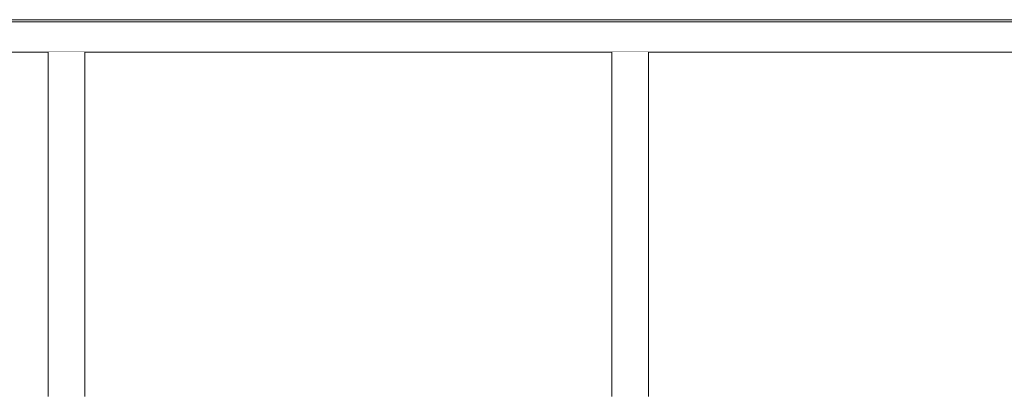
# Model space of a CAD drawing. Header units: millimetres. Extents: x -30280 to 309309, y -17460 to 4378.
# Tile 705 of 1056: x 237239 to 246664, y -17110 to -13500. Entities that reach past the tile are written whole.
import ezdxf

# ---------------------------------------------------------------- set-up
doc = ezdxf.new("R2010")
doc.units = ezdxf.units.MM
doc.header["$MEASUREMENT"] = 0
doc.linetypes.add('Wipeout_Contour', pattern=[1000, 0, -1000])
doc.layers.add('09_EI_Mobiliari general', color=7, linetype='Continuous')
doc.layers.add('10_ESTR_Fotjats', color=7, linetype='Continuous')
doc.layers.add('09_EI_Mobiliari general_Pluma_Nº__88', color=7, linetype='Continuous', lineweight=5)
doc.layers.add('10_ESTR_Fotjats_Pluma_Nº__1', color=7, linetype='Continuous', lineweight=5)

# ---------------------------------------------------------------- blocks, each defined once
blk = doc.blocks.new('Elem Sección_485_6', base_point=(235890.6, -13460))
at = {"layer": '10_ESTR_Fotjats_Pluma_Nº__1', "color": 7, "linetype": 'Continuous', "lineweight": 5}
for p, q in [((260735.6, -13500), (227981.8, -13500)), ((260735.6, -13520), (227981.8, -13520)), ((260735.6, -13810), (227981.8, -13810))]:
    blk.add_line(p, q, dxfattribs=at)
blk = doc.blocks.new('Elem Sección_491_6', base_point=(235890.6, -13460))
at = {"color": 254, "linetype": 'Wipeout_Contour', "lineweight": 0, "ltscale": 974320.70121}
blk.add_wipeout([(242908.5, -13810), (242908.5, -17110), (243258.5, -17110), (243258.5, -13810)], dxfattribs=at).dxf.layer = '09_EI_Mobiliari general'
at = {"layer": '09_EI_Mobiliari general_Pluma_Nº__88', "color": 7, "linetype": 'Continuous', "lineweight": 5}
for p, q in [((242908.5, -17110), (242908.5, -13810)), ((243258.5, -17110), (243258.5, -13810))]:
    blk.add_line(p, q, dxfattribs=at)
blk = doc.blocks.new('Elem Sección_492_6', base_point=(235890.6, -13460))
at = {"color": 254, "linetype": 'Wipeout_Contour', "lineweight": 0, "ltscale": 952778.571764}
blk.add_wipeout([(237511.7, -13810), (237511.7, -17110), (237861.7, -17110), (237861.7, -13810)], dxfattribs=at).dxf.layer = '09_EI_Mobiliari general'
at = {"layer": '09_EI_Mobiliari general_Pluma_Nº__88', "color": 7, "linetype": 'Continuous', "lineweight": 5}
for p, q in [((237511.7, -17110), (237511.7, -13810)), ((237861.7, -17110), (237861.7, -13810))]:
    blk.add_line(p, q, dxfattribs=at)

msp = doc.modelspace()

# ---------------------------------------------------------------- block references
at = {"layer": '10_ESTR_Fotjats', "lineweight": 0}
msp.add_blockref('Elem Sección_485_6', (235890.6, -13460), dxfattribs=at)

# ---------------------------------------------------------------- next in the draw order: block references
at = {"layer": '09_EI_Mobiliari general', "lineweight": 0}
for name in ['Elem Sección_492_6', 'Elem Sección_491_6']:
    msp.add_blockref(name, (235890.6, -13460), dxfattribs=at)

doc.saveas('drawing.dxf')
